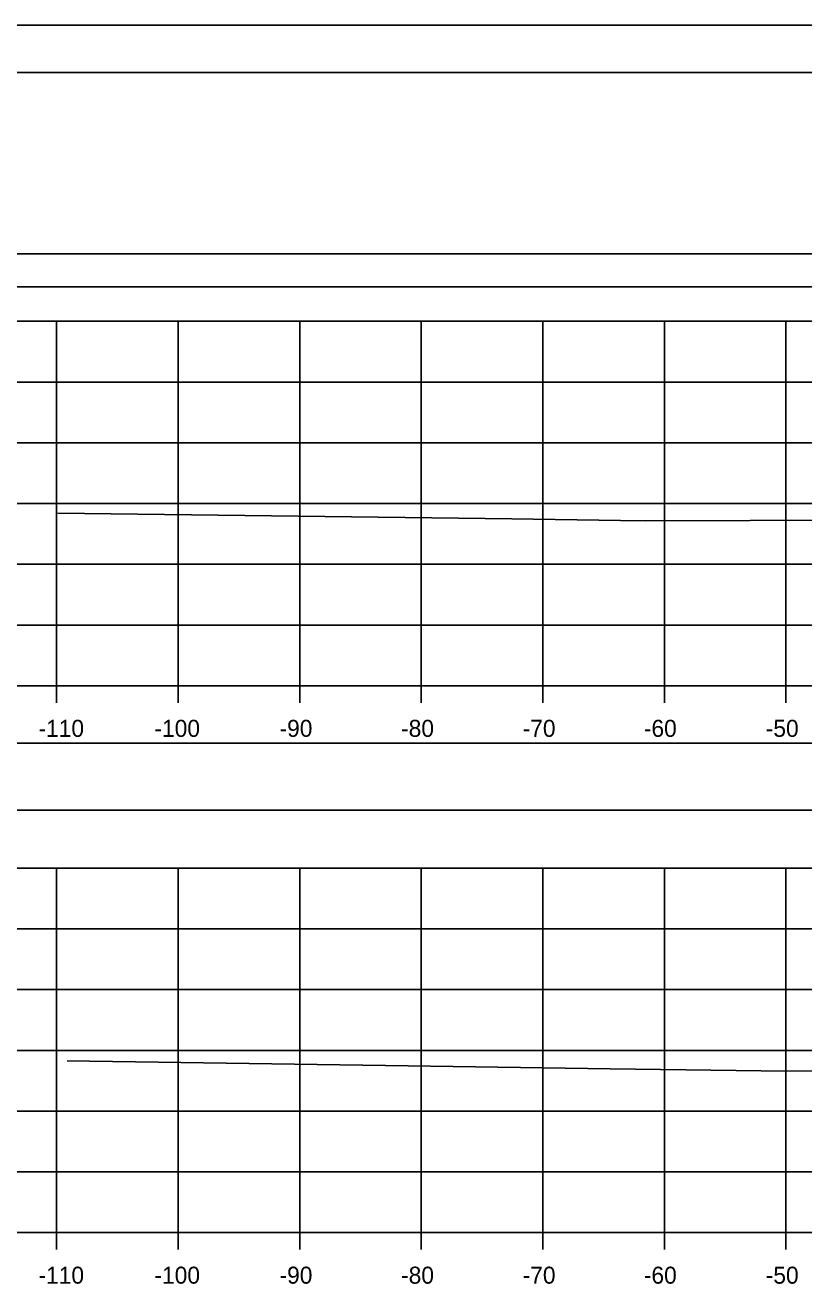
# Model space of a CAD drawing. Extents: x 1369627 to 1374022, y 380035 to 398173.
# Drawn here: x 1371985.9 to 1372050, y 386975.1 to 387078.9 of the extents above; entities that cross this region are included whole.
import ezdxf

# ---------------------------------------------------------------- set-up
doc = ezdxf.new("R2010")
doc.units = 0
for name, color, linetype in [('Default', 7, 'Continuous'), ('R_Axis', 7, 'Continuous'), ('R_Axis Annot', 7, 'Continuous'), ('R_Border', 7, 'Continuous'), ('R_Exist Surface', 7, 'Continuous'), ('R_Grid', 7, 'Continuous'), ('R_No Plot', 7, 'Continuous')]:
    doc.layers.add(name, color=color, linetype=linetype)

msp = doc.modelspace()

# ---------------------------------------------------------------- linework, layer by layer
at = {"layer": 'Default'}
for points in [[(1371948.53, 387057.41), (1372248.53, 387057.41), (1372248.53, 387060.12), (1371948.53, 387060.12)], [(1371948.53, 387014.34), (1372248.53, 387014.34), (1372248.53, 387019.86), (1371948.53, 387019.86)]]:
    msp.add_lwpolyline(points, close=True, dxfattribs=at)
at = {"layer": 'R_Axis'}
for p, q in [((1371948.53, 387024.57), (1372248.53, 387024.57)), ((1371988.53, 387023.17), (1371988.53, 387024.57)), ((1371998.53, 387023.17), (1371998.53, 387024.57)), ((1372008.53, 387023.17), (1372008.53, 387024.57)), ((1372018.53, 387023.17), (1372018.53, 387024.57)), ((1372028.53, 387023.17), (1372028.53, 387024.57)), ((1372038.53, 387023.17), (1372038.53, 387024.57)), ((1372048.53, 387023.17), (1372048.53, 387024.57)), ((1371948.53, 386979.57), (1372248.53, 386979.57)), ((1371988.53, 386978.17), (1371988.53, 386979.57)), ((1371998.53, 386978.17), (1371998.53, 386979.57)), ((1372008.53, 386978.17), (1372008.53, 386979.57)), ((1372018.53, 386978.17), (1372018.53, 386979.57)), ((1372028.53, 386978.17), (1372028.53, 386979.57)), ((1372038.53, 386978.17), (1372038.53, 386979.57)), ((1372048.53, 386978.17), (1372048.53, 386979.57))]:
    msp.add_line(p, q, dxfattribs=at)
at = {"layer": 'R_Border'}
msp.add_line((1371940.53, 387075.03), (1372256.71, 387075.03), dxfattribs=at)
at = {"layer": 'R_Exist Surface'}
for points in [[(1371988.63, 387038.79), (1372025.97, 387038.3), (1372034.91, 387038.17), (1372036.95, 387038.14), (1372062.85, 387038.23)], [(1371989.4, 386993.7), (1372017.44, 386993.29), (1372034.07, 386993.05), (1372048.57, 386992.87), (1372072.37, 386992.94)]]:
    msp.add_lwpolyline(points, dxfattribs=at)
at = {"layer": 'R_Grid'}
for p, q in [((1371948.53, 387054.57), (1372248.53, 387054.57)), ((1371988.53, 387024.57), (1371988.53, 387054.57)), ((1371998.53, 387024.57), (1371998.53, 387054.57)), ((1372008.53, 387024.57), (1372008.53, 387054.57)), ((1372018.53, 387024.57), (1372018.53, 387054.57)), ((1372028.53, 387024.57), (1372028.53, 387054.57)), ((1372038.53, 387024.57), (1372038.53, 387054.57)), ((1372048.53, 387024.57), (1372048.53, 387054.57)), ((1371948.53, 387049.57), (1372248.53, 387049.57)), ((1371948.53, 387044.57), (1372248.53, 387044.57)), ((1371948.53, 387039.57), (1372248.53, 387039.57)), ((1371948.53, 387034.57), (1372248.53, 387034.57)), ((1371948.53, 387029.57), (1372248.53, 387029.57)), ((1371948.53, 387024.57), (1372248.53, 387024.57)), ((1371948.53, 387009.57), (1372248.53, 387009.57)), ((1371988.53, 386979.57), (1371988.53, 387009.57)), ((1371998.53, 386979.57), (1371998.53, 387009.57)), ((1372008.53, 386979.57), (1372008.53, 387009.57)), ((1372018.53, 386979.57), (1372018.53, 387009.57)), ((1372028.53, 386979.57), (1372028.53, 387009.57)), ((1372038.53, 386979.57), (1372038.53, 387009.57)), ((1372048.53, 386979.57), (1372048.53, 387009.57)), ((1371948.53, 387004.57), (1372248.53, 387004.57)), ((1371948.53, 386999.57), (1372248.53, 386999.57)), ((1371948.53, 386994.57), (1372248.53, 386994.57)), ((1371948.53, 386989.57), (1372248.53, 386989.57)), ((1371948.53, 386984.57), (1372248.53, 386984.57)), ((1371948.53, 386979.57), (1372248.53, 386979.57))]:
    msp.add_line(p, q, dxfattribs=at)
at = {"layer": 'R_No Plot'}
msp.add_line((1371928.13, 387078.93), (1372261.46, 387078.93), dxfattribs=at)
for points in [[(1371928.12, 387078.93), (1372261.46, 387078.93), (1372261.46, 386865.59), (1371928.12, 386865.59)], [(1372174.45, 387075.03), (1372194.07, 387075.03), (1372194.07, 387065.15), (1372210.18, 387065.15), (1372233.38, 387065.15), (1372233.38, 387032.48), (1372256.59, 387032.48), (1372256.71, 386869.57), (1371940.53, 386869.57), (1371940.53, 387075.03)]]:
    msp.add_lwpolyline(points, close=True, dxfattribs=at)

# ---------------------------------------------------------------- texts
at = {"layer": 'R_Axis Annot'}
for s, p in [('-110', (1371987.04, 387020.37)), ('-100', (1371996.58, 387020.37)), ('-90', (1372006.87, 387020.37)), ('-80', (1372016.87, 387020.37)), ('-70', (1372026.87, 387020.37)), ('-60', (1372036.84, 387020.37)), ('-50', (1372046.87, 387020.37)), ('-110', (1371987.04, 386975.37)), ('-100', (1371996.58, 386975.37)), ('-90', (1372006.87, 386975.37)), ('-80', (1372016.87, 386975.37)), ('-70', (1372026.87, 386975.37)), ('-60', (1372036.84, 386975.37)), ('-50', (1372046.87, 386975.37))]:
    msp.add_text(s, height=1.4, dxfattribs=at).set_placement(p)

doc.saveas('drawing.dxf')
